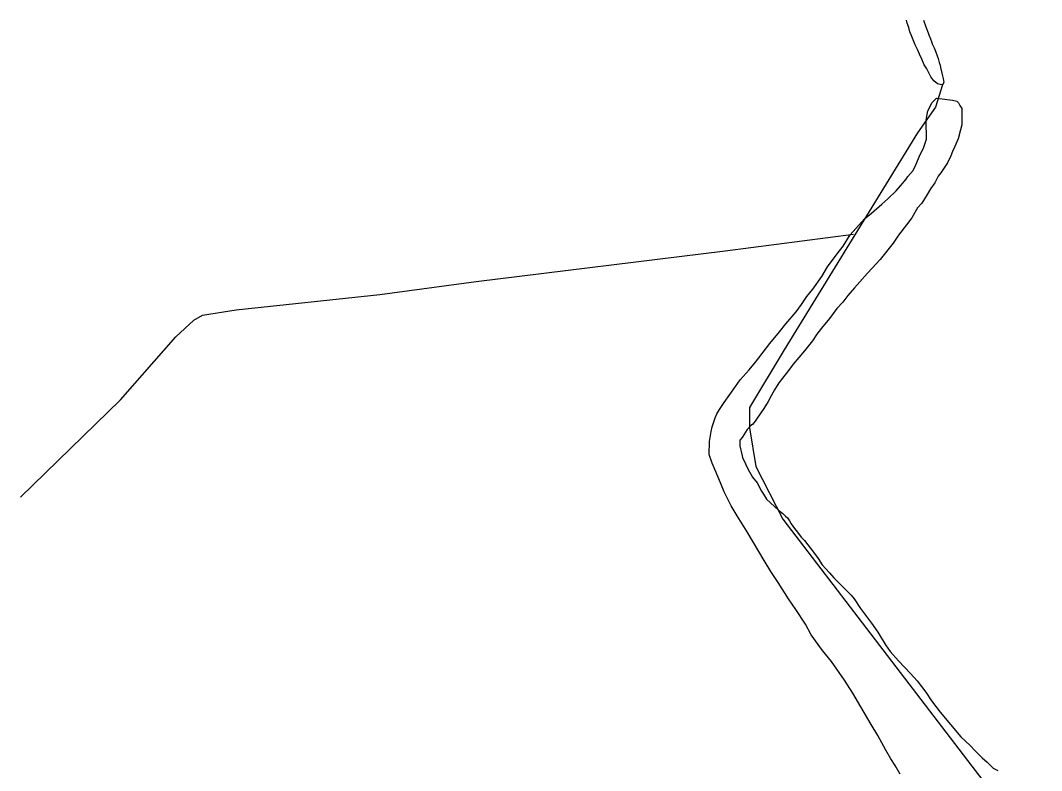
# Model space of a CAD drawing. Extents: x 3161564 to 3199464, y 849354 to 874788.
# Drawn here: x 3167962 to 3169375, y 855837 to 856876 of the extents above; entities that cross this region are included whole.
import ezdxf

# ---------------------------------------------------------------- set-up
doc = ezdxf.new("R2010")
doc.units = 0
for name, color, linetype in [('V-ROAD-CNTR', 7, 'Continuous'), ('V-SITE-VEGE', 7, 'Continuous'), ('V-TOPO-SHOR', 7, 'Continuous')]:
    doc.layers.add(name, color=color, linetype=linetype)

msp = doc.modelspace()

# ---------------------------------------------------------------- linework, layer by layer
at = {"layer": 'V-ROAD-CNTR'}
msp.add_spline([(3174399.9, 857841.7), (3174296.9, 857801.4), (3174229.2, 857773.6), (3174127.5, 857719.2), (3174052.2, 857685.1), (3173961.2, 857632.7), (3173863.1, 857577.3), (3173775.7, 857514.5), (3173667.4, 857438.2), (3173583.5, 857382.2), (3173466.3, 857293.8), (3173326.4, 857196.8), (3173208.2, 857103.9), (3173124.9, 857039.7), (3173062.4, 856997.7), (3173002.9, 856961.4), (3172942.7, 856940.3), (3172702.8, 856854.8), (3172485.5, 856781), (3172303, 856726.4), (3172035.6, 856644.2), (3171830.5, 856588.8), (3171569.6, 856517.3), (3171437, 856474.5), (3171336.5, 856417.2), (3171269.5, 856387.4), (3171165, 856328.6), (3171074.1, 856263.7), (3171010.5, 856202.1), (3170960, 856128.2), (3170908.2, 856036.2), (3170872.3, 855999.8), (3170841.7, 855977.7), (3170780.3, 855922.5), (3170678.8, 855863.9), (3170336.9, 855673.9), (3170028.9, 855496.6), (3169695.4, 855304.9), (3169594.2, 855246.1), (3169533.3, 855211.9), (3169509.6, 855185.9), (3169432.6, 855099.9), (3169242, 854873.8), (3169195.1, 854813.1)], degree=3, dxfattribs=at)
at = {"layer": 'V-SITE-VEGE'}
for p, q in [((3169223.8, 856761.9), (3169230.2, 856767.8)), ((3169230.2, 856767.8), (3169237.7, 856767.2)), ((3169237.7, 856767.2), (3169252.3, 856765.4)), ((3169252.3, 856765.4), (3169258.1, 856763.7)), ((3169258.1, 856763.7), (3169260.4, 856761.3)), ((3169215.6, 856737.5), (3169218, 856750.3)), ((3169218, 856750.3), (3169223.8, 856761.9)), ((3169260.4, 856761.3), (3169262.2, 856757.8)), ((3169262.2, 856757.8), (3169265.1, 856753.8)), ((3169265.1, 856753.8), (3169265.1, 856731.1)), ((3169215.6, 856730), (3169215.6, 856737.5)), ((3169216.2, 856717.7), (3169215.6, 856730)), ((3169263.3, 856724.1), (3169259.8, 856711.9)), ((3169265.1, 856731.1), (3169263.3, 856724.1)), ((3169212.1, 856698.6), (3169216.2, 856711.3)), ((3169216.2, 856711.3), (3169216.2, 856717.7)), ((3169259.8, 856711.9), (3169255.1, 856700.3)), ((3169207.4, 856689.8), (3169212.1, 856698.6)), ((3169252.2, 856694.4), (3169249.9, 856688)), ((3169255.1, 856700.3), (3169252.2, 856694.4)), ((3169201.6, 856675.9), (3169207.4, 856689.8)), ((3169245.2, 856678.7), (3169235.9, 856664.8)), ((3169249.9, 856688), (3169245.2, 856678.7)), ((3169190.5, 856659.6), (3169197.5, 856667.7)), ((3169197.5, 856667.7), (3169201.6, 856675.9)), ((3169235.9, 856664.8), (3169232.4, 856660.1)), ((3169180, 856646.8), (3169188.2, 856656.1)), ((3169188.2, 856656.1), (3169190.5, 856659.6)), ((3169227.7, 856650.8), (3169221.9, 856642.7)), ((3169232.4, 856660.1), (3169227.7, 856650.8)), ((3169162.6, 856628.8), (3169174.2, 856639.8)), ((3169174.2, 856639.8), (3169180, 856646.8)), ((3169221.9, 856642.7), (3169217.2, 856634.6)), ((3169154.4, 856621.2), (3169162.6, 856628.8)), ((3169209.7, 856622.9), (3169203.9, 856616)), ((3169217.2, 856634.6), (3169209.7, 856622.9)), ((3169130.5, 856600.9), (3169139.9, 856609)), ((3169139.9, 856609), (3169154.4, 856621.2)), ((3169203.9, 856616), (3169195.7, 856602.6)), ((3169118.3, 856587.5), (3169130.5, 856600.9)), ((3169195.7, 856602.6), (3169188.7, 856592.7)), ((3169110.7, 856578.8), (3169118.3, 856587.5)), ((3169188.7, 856592.7), (3169177.6, 856578.2)), ((3169100.8, 856563.1), (3169110.7, 856578.8)), ((3169170.1, 856567.1), (3169152, 856544.5)), ((3169177.6, 856578.2), (3169170.1, 856567.1)), ((3169079.3, 856534.6), (3169092.7, 856552.7)), ((3169092.7, 856552.7), (3169100.8, 856563.1)), ((3169152, 856544.5), (3169140.9, 856532.8)), ((3169071.1, 856521.3), (3169079.3, 856534.6)), ((3169134.5, 856525.9), (3169124.1, 856513.6)), ((3169140.9, 856532.8), (3169134.5, 856525.9)), ((3169058.9, 856503.8), (3169071.1, 856521.3)), ((3169124.1, 856513.6), (3169116.5, 856505.5)), ((3169050.7, 856493.4), (3169058.9, 856503.8)), ((3169107.2, 856495), (3169100.2, 856485.7)), ((3169116.5, 856505.5), (3169107.2, 856495)), ((3169035.6, 856472.4), (3169043.2, 856482.3)), ((3169043.2, 856482.3), (3169050.7, 856493.4)), ((3169100.2, 856485.7), (3169092, 856477)), ((3169021.6, 856455.6), (3169035.6, 856472.4)), ((3169092, 856477), (3169082.1, 856463.1)), ((3169012.9, 856444.5), (3169021.6, 856455.6)), ((3169082.1, 856463.1), (3169071, 856449.7)), ((3168999.5, 856428.3), (3169012.9, 856444.5)), ((3169064.6, 856441.6), (3169058.2, 856432.3)), ((3169071, 856449.7), (3169064.6, 856441.6)), ((3168979.7, 856402.7), (3168999.5, 856428.3)), ((3169058.2, 856432.3), (3169047.2, 856418.3)), ((3169047.2, 856418.3), (3169031.4, 856399.7)), ((3168970.9, 856392.2), (3168979.7, 856402.7)), ((3169031.4, 856399.7), (3169025, 856391)), ((3168958.1, 856378.3), (3168970.9, 856392.2)), ((3169025, 856391), (3169016.9, 856380.5)), ((3168936, 856346.9), (3168951.7, 856369)), ((3168951.7, 856369), (3168958.1, 856378.3)), ((3169011.6, 856374.1), (3169005.8, 856364.3)), ((3169016.9, 856380.5), (3169011.6, 856374.1)), ((3169001.1, 856356.1), (3168997.1, 856348)), ((3169005.8, 856364.3), (3169001.1, 856356.1)), ((3168929.6, 856337), (3168936, 856346.9)), ((3168997.1, 856348), (3168991.2, 856338.7)), ((3168919.7, 856313.2), (3168923.7, 856325.4)), ((3168923.7, 856325.4), (3168926.1, 856331.2)), ((3168926.1, 856331.2), (3168929.6, 856337)), ((3168981.9, 856325.3), (3168979, 856321.2)), ((3168991.2, 856338.7), (3168981.9, 856325.3)), ((3168917.9, 856306.8), (3168919.7, 856313.2)), ((3168973.2, 856314.8), (3168967.9, 856309.6)), ((3168975.5, 856316.6), (3168973.2, 856314.8)), ((3168979, 856321.2), (3168975.5, 856316.6)), ((3168915.6, 856292.8), (3168917.9, 856306.8)), ((3168960.9, 856298.6), (3168958, 856294.5)), ((3168967.9, 856309.6), (3168960.9, 856298.6)), ((3168915.5, 856274.8), (3168915.6, 856292.8)), ((3168958, 856294.5), (3168958, 856286.9)), ((3168958, 856286.9), (3168960.9, 856273)), ((3168919.6, 856263.1), (3168915.5, 856274.8)), ((3168960.9, 856273), (3168961.5, 856270.6)), ((3168961.5, 856270.6), (3168965.6, 856261.9)), ((3168923.7, 856253.2), (3168919.6, 856263.1)), ((3168965.6, 856261.9), (3168969, 856254.9)), ((3168969, 856254.9), (3168975.4, 856243.3)), ((3168931.2, 856235.8), (3168923.7, 856253.2)), ((3168975.4, 856243.3), (3168981.8, 856235.7)), ((3168935.9, 856223), (3168931.2, 856235.8)), ((3168981.8, 856235.7), (3168987.6, 856224.1)), ((3168945.7, 856203.8), (3168935.9, 856223)), ((3168987.6, 856224.1), (3168990.5, 856220)), ((3168990.5, 856220), (3168994.6, 856213)), ((3168994.6, 856213), (3169011.5, 856197.9)), ((3168953.9, 856189.8), (3168945.7, 856203.8)), ((3169011.5, 856197.9), (3169017.3, 856193.2)), ((3168967.8, 856167.7), (3168953.9, 856189.8)), ((3169017.3, 856193.2), (3169020.8, 856189.7)), ((3169020.8, 856189.7), (3169023.7, 856187.4)), ((3169023.7, 856187.4), (3169026.6, 856183.3)), ((3169026.6, 856183.3), (3169028.9, 856178.7)), ((3169028.9, 856178.7), (3169033.5, 856172.3)), ((3169033.5, 856172.3), (3169037.6, 856167.6)), ((3168991.6, 856128.1), (3168967.8, 856167.7)), ((3169037.6, 856167.6), (3169042.8, 856160.6)), ((3169042.8, 856160.6), (3169047.5, 856156)), ((3169047.5, 856156), (3169059.7, 856139.7)), ((3169000.9, 856113), (3168991.6, 856128.1)), ((3169059.7, 856139.7), (3169066.1, 856130.9)), ((3169066.1, 856130.9), (3169071.9, 856122.2)), ((3169010.8, 856097.8), (3169000.9, 856113)), ((3169071.9, 856122.2), (3169081.8, 856111.1)), ((3169081.8, 856111.1), (3169088.1, 856104.1)), ((3169088.1, 856104.1), (3169112, 856080.3)), ((3169025.3, 856075.1), (3169010.8, 856097.8)), ((3169035.2, 856060.6), (3169025.3, 856075.1)), ((3169112, 856080.3), (3169116, 856075)), ((3169116, 856075), (3169124.8, 856061.6)), ((3169048.5, 856040.2), (3169035.2, 856060.6)), ((3169124.8, 856061.6), (3169139.9, 856041.3)), ((3169056.6, 856025.1), (3169048.5, 856040.2)), ((3169139.9, 856041.3), (3169148.6, 856029)), ((3169148.6, 856029), (3169159.6, 856011.6)), ((3169072.3, 856003.5), (3169056.6, 856025.1)), ((3169084.5, 855988.4), (3169072.3, 856003.5)), ((3169159.6, 856011.6), (3169166, 856002.3)), ((3169166, 856002.3), (3169177.6, 855989.4)), ((3169102.5, 855962.8), (3169084.5, 855988.4)), ((3169177.6, 855989.4), (3169193.9, 855972)), ((3169193.9, 855972), (3169203.2, 855961.5)), ((3169114.2, 855944.7), (3169102.5, 855962.8)), ((3169203.2, 855961.5), (3169215.4, 855945.8)), ((3169139.7, 855901.1), (3169114.2, 855944.7)), ((3169215.4, 855945.8), (3169222.9, 855934.1)), ((3169222.9, 855934.1), (3169235.1, 855918.4)), ((3169235.1, 855918.4), (3169263.6, 855884.1)), ((3169149, 855885.9), (3169139.7, 855901.1)), ((3169160, 855865.6), (3169149, 855885.9)), ((3169263.6, 855884.1), (3169276.4, 855872.4)), ((3169167, 855853.9), (3169160, 855865.6)), ((3169276.4, 855872.4), (3169283.4, 855864.8)), ((3169283.4, 855864.8), (3169293.2, 855854.9)), ((3169172.8, 855844.6), (3169167, 855853.9)), ((3169179.8, 855832.4), (3169172.8, 855844.6)), ((3169293.2, 855854.9), (3169300.2, 855849.1)), ((3169300.2, 855849.1), (3169308.4, 855841)), ((3169308.4, 855841), (3169314.8, 855837.5))]:
    msp.add_line(p, q, dxfattribs=at)
at = {"layer": 'V-TOPO-SHOR'}
for points in [[(3169212.1, 856875.7), (3169215.1, 856866.6), (3169218.3, 856858.6), (3169219.5, 856855.4), (3169221.5, 856850.2), (3169223, 856846.4), (3169224.2, 856843.1), (3169226.6, 856837.8), (3169228.8, 856832.8), (3169231, 856826.5), (3169232.1, 856823), (3169233.8, 856817.2), (3169235, 856813.5), (3169235.7, 856810.4), (3169237.5, 856802.8), (3169238.4, 856798.8), (3169239.4, 856795.2), (3169240.2, 856789.7), (3169238.3, 856786.3), (3169235.1, 856786.8), (3169231.6, 856787.8), (3169226.2, 856791.9), (3169222.3, 856797.3), (3169220.5, 856801.3), (3169217.8, 856805.9), (3169216.4, 856808.6), (3169213, 856814.2), (3169209.7, 856821.8), (3169206.6, 856828.7), (3169203.8, 856835.3), (3169200.7, 856841.9), (3169196.7, 856851), (3169194.8, 856855.6), (3169193.1, 856859.6), (3169191.5, 856865.6), (3169189.6, 856871.6), (3169188.4, 856875.7)], [(3169238.3, 856786.3), (3169228.6, 856755.7), (3169203.8, 856720.1), (3169019, 856419.9), (3168971.1, 856340), (3168971.1, 856311.6), (3168979.9, 856258.3), (3169017.2, 856185.4), (3169214.4, 855927.9), (3169301.5, 855814.2), (3169379.6, 855712.9), (3169461.3, 855597.5), (3169534.2, 855512.2), (3169388.5, 855428.7)], [(3167962.1, 856215.6), (3168100.6, 856350.6), (3168177, 856437.7), (3168201.9, 856460.8), (3168214.3, 856467.9), (3168260.5, 856475), (3168459.5, 856496.3), (3168592.7, 856514.1), (3168937.3, 856556.7), (3169114.9, 856579.8)]]:
    msp.add_lwpolyline(points, dxfattribs=at)

doc.saveas('drawing.dxf')
